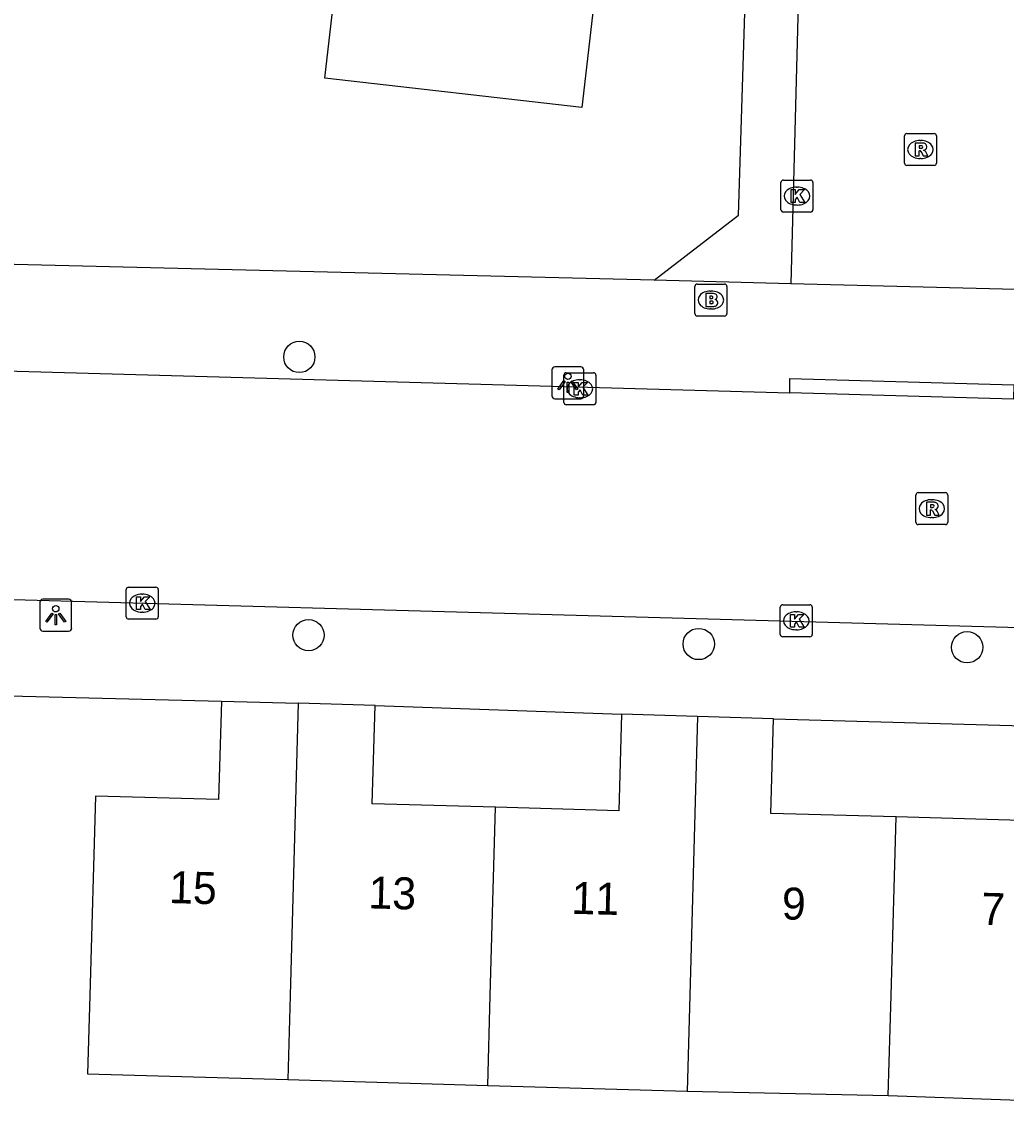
# Model space of a CAD drawing. Extents: x 162026 to 163499, y 387297 to 388169.
# Drawn here: x 162799.05 to 162829.85, y 387746.66 to 387780.44 of the extents above; entities that cross this region are included whole.
import ezdxf

# ---------------------------------------------------------------- set-up
doc = ezdxf.new("R2010")
doc.units = 0
for name, color, linetype in [('IMGEO_Boom', 7, 'Continuous'), ('IMGEO_Brandkraan', 7, 'Continuous'), ('IMGEO_Kolk', 7, 'Continuous'), ('IMGEO_Lichtpunt', 7, 'Continuous'), ('IMGEO_Pand', 7, 'Continuous'), ('IMGEO_Pand_nummerreeks', 7, 'Continuous'), ('IMGEO_Rijbaan_lokaal_open', 7, 'Continuous'), ('IMGEO_Rioolput', 7, 'Continuous'), ('IMGEO_Voetpad_open', 7, 'Continuous')]:
    doc.layers.add(name, color=color, linetype=linetype)

msp = doc.modelspace()

# ---------------------------------------------------------------- linework, layer by layer
at = {"layer": 'IMGEO_Boom'}
for centre in [(162807.741, 387769.962), (162808.03, 387761.264), (162820.232, 387760.987), (162828.625, 387760.885)]:
    msp.add_circle(centre, 0.489, dxfattribs=at)
at = {"layer": 'IMGEO_Brandkraan'}
for p, q in [((162820.111, 387771.315), (162820.111, 387772.167)), ((162820.186, 387772.241), (162821.038, 387772.241)), ((162821.112, 387772.167), (162821.112, 387771.315)), ((162820.599, 387772.021), (162820.624, 387772.021)), ((162820.622, 387771.461), (162820.597, 387771.461)), ((162821.038, 387771.241), (162820.186, 387771.241))]:
    msp.add_line(p, q, dxfattribs=at)
for points in [[(162820.111, 387771.315), (162820.111, 387772.167)], [(162820.186, 387772.241), (162821.038, 387772.241)], [(162821.112, 387772.167), (162821.112, 387771.315)], [(162820.459, 387771.941), (162820.459, 387771.541), (162820.672, 387771.541)], [(162820.69, 387771.941), (162820.459, 387771.941)], [(162820.638, 387771.86), (162820.584, 387771.86), (162820.584, 387771.784)], [(162820.584, 387771.784), (162820.637, 387771.784)], [(162820.646, 387771.708), (162820.584, 387771.708), (162820.584, 387771.627)], [(162820.584, 387771.627), (162820.646, 387771.627)], [(162821.038, 387771.241), (162820.186, 387771.241)]]:
    msp.add_lwpolyline(points, dxfattribs=at)
for centre, radius, start, end in [((162820.188, 387772.165), 0.0765, 91.552, 178.448), ((162820.188, 387772.165), 0.0765, 91.552, 178.448), ((162821.036, 387772.165), 0.0765, 1.552, 88.448), ((162821.036, 387772.165), 0.0765, 1.552, 88.448), ((162820.639, 387771.822), 0.0379, 267.8285, 90.9355), ((162820.694, 387771.796), 0.145, 59.4692, 91.5367), ((162820.719, 387771.843), 0.0922, 285.5137, 58.1501), ((162820.724, 387771.651), 0.105, 301.3115, 78.989), ((162820.647, 387771.667), 0.0404, 269.8759, 90.5077), ((162820.678, 387771.792), 0.251, 268.6676, 293.5347), ((162820.188, 387771.317), 0.0765, 181.552, 268.448), ((162820.188, 387771.317), 0.0765, 181.552, 268.448), ((162821.036, 387771.317), 0.0765, 271.552, 358.448), ((162821.036, 387771.317), 0.0765, 271.552, 358.448)]:
    msp.add_arc(centre, radius, start, end, dxfattribs=at)
for centre, major_axis, ratio, start_param, end_param in [((162820.598, 387771.741), (-0.387, 0.002), 0.722429, 4.712389, 7.853982), ((162820.623, 387771.741), (-0.39, 0.002), 0.717154, 1.570796, 4.712389)]:
    msp.add_ellipse(centre, major_axis=major_axis, ratio=ratio, start_param=start_param, end_param=end_param, dxfattribs=at)
at = {"layer": 'IMGEO_Kolk'}
for p, q in [((162822.879, 387775.491), (162823.731, 387775.491)), ((162822.804, 387774.565), (162822.804, 387775.417)), ((162823.292, 387775.271), (162823.317, 387775.271)), ((162823.805, 387775.417), (162823.805, 387774.565)), ((162823.731, 387774.491), (162822.879, 387774.491)), ((162823.315, 387774.711), (162823.29, 387774.711)), ((162816.015, 387768.541), (162816.015, 387769.393)), ((162816.09, 387769.467), (162816.942, 387769.467)), ((162817.016, 387769.393), (162817.016, 387768.541)), ((162816.503, 387769.247), (162816.528, 387769.247)), ((162816.526, 387768.687), (162816.501, 387768.687)), ((162816.942, 387768.467), (162816.09, 387768.467)), ((162802.327, 387761.838), (162802.327, 387762.69)), ((162802.402, 387762.764), (162803.254, 387762.764)), ((162803.328, 387762.69), (162803.328, 387761.838)), ((162802.815, 387762.544), (162802.84, 387762.544)), ((162802.838, 387761.984), (162802.813, 387761.984)), ((162822.783, 387761.287), (162822.783, 387762.139)), ((162822.858, 387762.213), (162823.71, 387762.213)), ((162823.271, 387761.993), (162823.296, 387761.993)), ((162823.784, 387762.139), (162823.784, 387761.287)), ((162803.254, 387761.764), (162802.402, 387761.764)), ((162823.294, 387761.433), (162823.269, 387761.433)), ((162823.71, 387761.213), (162822.858, 387761.213))]:
    msp.add_line(p, q, dxfattribs=at)
for points in [[(162822.879, 387775.491), (162823.731, 387775.491)], [(162822.804, 387774.565), (162822.804, 387775.417)], [(162823.125, 387775.191), (162823.248, 387775.191), (162823.248, 387775.04), (162823.378, 387775.191), (162823.542, 387775.191), (162823.396, 387775.04), (162823.549, 387774.791), (162823.397, 387774.791), (162823.312, 387774.955), (162823.248, 387774.888), (162823.248, 387774.791), (162823.125, 387774.791), (162823.125, 387775.191)], [(162823.805, 387775.417), (162823.805, 387774.565)], [(162823.731, 387774.491), (162822.879, 387774.491)], [(162816.015, 387768.541), (162816.015, 387769.393)], [(162816.09, 387769.467), (162816.942, 387769.467)], [(162817.016, 387769.393), (162817.016, 387768.541)], [(162816.336, 387769.167), (162816.459, 387769.167), (162816.459, 387769.016), (162816.589, 387769.167), (162816.753, 387769.167), (162816.607, 387769.016), (162816.76, 387768.767), (162816.608, 387768.767), (162816.523, 387768.931), (162816.459, 387768.864), (162816.459, 387768.767), (162816.336, 387768.767), (162816.336, 387769.167)], [(162816.942, 387768.467), (162816.09, 387768.467)], [(162802.327, 387761.838), (162802.327, 387762.69)], [(162802.402, 387762.764), (162803.254, 387762.764)], [(162803.328, 387762.69), (162803.328, 387761.838)], [(162802.648, 387762.464), (162802.771, 387762.464), (162802.771, 387762.313), (162802.901, 387762.464), (162803.065, 387762.464), (162802.919, 387762.313), (162803.072, 387762.064), (162802.92, 387762.064), (162802.835, 387762.228), (162802.771, 387762.161), (162802.771, 387762.064), (162802.648, 387762.064), (162802.648, 387762.464)], [(162822.783, 387761.287), (162822.783, 387762.139)], [(162822.858, 387762.213), (162823.71, 387762.213)], [(162823.784, 387762.139), (162823.784, 387761.287)], [(162803.254, 387761.764), (162802.402, 387761.764)], [(162823.104, 387761.913), (162823.227, 387761.913), (162823.227, 387761.762), (162823.357, 387761.913), (162823.521, 387761.913), (162823.375, 387761.762), (162823.528, 387761.513), (162823.376, 387761.513), (162823.291, 387761.677), (162823.227, 387761.61), (162823.227, 387761.513), (162823.104, 387761.513), (162823.104, 387761.913)], [(162823.71, 387761.213), (162822.858, 387761.213)]]:
    msp.add_lwpolyline(points, dxfattribs=at)
for centre, start, end in [((162822.881, 387775.415), 91.552, 178.448), ((162822.881, 387775.415), 91.552, 178.448), ((162823.729, 387775.415), 1.552, 88.448), ((162823.729, 387775.415), 1.552, 88.448), ((162822.881, 387774.567), 181.552, 268.448), ((162822.881, 387774.567), 181.552, 268.448), ((162823.729, 387774.567), 271.552, 358.448), ((162823.729, 387774.567), 271.552, 358.448), ((162816.092, 387769.391), 91.552, 178.448), ((162816.092, 387769.391), 91.552, 178.448), ((162816.94, 387769.391), 1.552, 88.448), ((162816.94, 387769.391), 1.552, 88.448), ((162816.092, 387768.543), 181.552, 268.448), ((162816.092, 387768.543), 181.552, 268.448), ((162816.94, 387768.543), 271.552, 358.448), ((162816.94, 387768.543), 271.552, 358.448), ((162802.404, 387762.688), 91.552, 178.448), ((162802.404, 387762.688), 91.552, 178.448), ((162803.252, 387762.688), 1.552, 88.448), ((162803.252, 387762.688), 1.552, 88.448), ((162822.86, 387762.137), 91.552, 178.448), ((162822.86, 387762.137), 91.552, 178.448), ((162823.708, 387762.137), 1.552, 88.448), ((162823.708, 387762.137), 1.552, 88.448), ((162802.404, 387761.84), 181.552, 268.448), ((162802.404, 387761.84), 181.552, 268.448), ((162803.252, 387761.84), 271.552, 358.448), ((162803.252, 387761.84), 271.552, 358.448), ((162822.86, 387761.289), 181.552, 268.448), ((162822.86, 387761.289), 181.552, 268.448), ((162823.708, 387761.289), 271.552, 358.448), ((162823.708, 387761.289), 271.552, 358.448)]:
    msp.add_arc(centre, 0.0765, start, end, dxfattribs=at)
for centre, major_axis, ratio, start_param, end_param in [((162823.291, 387774.991), (-0.387, 0.002), 0.722429, 4.712389, 7.853982), ((162823.316, 387774.991), (-0.39, 0.002), 0.717154, 1.570796, 4.712389), ((162816.502, 387768.967), (-0.387, 0.002), 0.722429, 4.712389, 7.853982), ((162816.527, 387768.967), (-0.39, 0.002), 0.717154, 1.570796, 4.712389), ((162802.814, 387762.264), (-0.387, 0.002), 0.722429, 4.712389, 7.853982), ((162802.839, 387762.264), (-0.39, 0.002), 0.717154, 1.570796, 4.712389), ((162823.27, 387761.713), (-0.387, 0.002), 0.722429, 4.712389, 7.853982), ((162823.295, 387761.713), (-0.39, 0.002), 0.717154, 1.570796, 4.712389)]:
    msp.add_ellipse(centre, major_axis=major_axis, ratio=ratio, start_param=start_param, end_param=end_param, dxfattribs=at)
at = {"layer": 'IMGEO_Lichtpunt'}
for p, q in [((162815.642, 387769.556), (162815.642, 387768.749)), ((162815.642, 387769.556), (162815.642, 387768.749)), ((162816.544, 387769.651), (162815.736, 387769.651)), ((162816.544, 387769.651), (162815.736, 387769.651)), ((162816.638, 387768.749), (162816.638, 387769.556)), ((162816.638, 387768.749), (162816.638, 387769.556)), ((162815.736, 387768.655), (162816.544, 387768.655)), ((162815.736, 387768.655), (162816.544, 387768.655)), ((162799.624, 387762.292), (162799.624, 387761.485)), ((162799.624, 387762.292), (162799.624, 387761.485)), ((162800.526, 387762.387), (162799.718, 387762.387)), ((162800.526, 387762.387), (162799.718, 387762.387)), ((162800.62, 387761.485), (162800.62, 387762.292)), ((162800.62, 387761.485), (162800.62, 387762.292)), ((162799.718, 387761.391), (162800.526, 387761.391)), ((162799.718, 387761.391), (162800.526, 387761.391))]:
    msp.add_line(p, q, dxfattribs=at)
for points in [[(162816.016, 387769.22), (162816.055, 387769.192), (162815.867, 387768.93), (162815.829, 387768.957), (162816.016, 387769.22)], [(162816.118, 387769.172), (162816.165, 387769.172), (162816.165, 387768.85), (162816.118, 387768.85), (162816.118, 387769.172)], [(162816.228, 387769.192), (162816.266, 387769.219), (162816.453, 387768.957), (162816.414, 387768.929), (162816.228, 387769.192)], [(162799.998, 387761.956), (162800.037, 387761.928), (162799.849, 387761.666), (162799.811, 387761.693), (162799.998, 387761.956)], [(162800.21, 387761.928), (162800.248, 387761.955), (162800.435, 387761.693), (162800.396, 387761.665), (162800.21, 387761.928)], [(162800.1, 387761.908), (162800.147, 387761.908), (162800.147, 387761.586), (162800.1, 387761.586), (162800.1, 387761.908)]]:
    msp.add_lwpolyline(points, dxfattribs=at)
for centre in [(162816.141, 387769.354), (162800.123, 387762.09)]:
    msp.add_circle(centre, 0.0994, dxfattribs=at)
for centre, start, end in [((162815.736, 387769.556), 90, 180), ((162815.736, 387769.556), 90, 180), ((162816.544, 387769.556), 0, 90), ((162816.544, 387769.556), 0, 90), ((162815.736, 387768.749), 180, 270), ((162815.736, 387768.749), 180, 270), ((162816.544, 387768.749), 270, 0), ((162816.544, 387768.749), 270, 360), ((162799.718, 387762.292), 90, 180), ((162799.718, 387762.292), 90, 180), ((162800.526, 387762.292), 0, 90), ((162800.526, 387762.292), 0, 90), ((162799.718, 387761.485), 180, 270), ((162799.718, 387761.485), 180, 270), ((162800.526, 387761.485), 270, 0), ((162800.526, 387761.485), 270, 360)]:
    msp.add_arc(centre, 0.0946, start, end, dxfattribs=at)
at = {"layer": 'IMGEO_Pand'}
for points in [[(162817.283, 387783.912), (162816.574, 387777.755), (162808.536, 387778.681), (162809.245, 387784.837)], [(162805.303, 387759.205), (162805.215, 387756.123), (162801.365, 387756.233), (162801.187, 387750), (162801.117, 387747.548), (162807.379, 387747.369)], [(162805.303, 387759.205), (162807.708, 387759.136)], [(162807.708, 387759.136), (162807.452, 387750), (162807.379, 387747.369)], [(162810.111, 387759.068), (162807.708, 387759.136)], [(162813.878, 387755.883), (162810.023, 387755.993), (162810.111, 387759.068)], [(162817.818, 387758.789), (162817.732, 387755.773), (162813.878, 387755.883)], [(162820.198, 387758.721), (162817.818, 387758.789)], [(162820.198, 387758.721), (162819.954, 387750), (162819.87, 387747.013)], [(162822.575, 387758.653), (162820.198, 387758.721)], [(162826.402, 387755.582), (162822.49, 387755.693), (162822.575, 387758.653)], [(162830.398, 387758.429), (162830.314, 387755.47), (162826.402, 387755.582)], [(162813.634, 387747.191), (162813.713, 387750), (162813.878, 387755.883)], [(162826.158, 387746.87), (162826.246, 387750), (162826.402, 387755.582)], [(162807.379, 387747.369), (162813.634, 387747.191)], [(162813.634, 387747.191), (162819.87, 387747.013)], [(162819.87, 387747.013), (162826.158, 387746.87)], [(162826.158, 387746.87), (162832.294, 387746.658)]]:
    msp.add_lwpolyline(points, dxfattribs=at)
at = {"layer": 'IMGEO_Rijbaan_lokaal_open'}
for points in [[(162824.162, 387812.394), (162823.116, 387772.248)], [(162830.333, 387779.978), (162830.153, 387772.067), (162823.116, 387772.248)], [(162789.229, 387769.787), (162823.076, 387768.835)], [(162830.073, 387768.639), (162823.076, 387768.835)], [(162789.028, 387762.651), (162849.009, 387760.983)]]:
    msp.add_lwpolyline(points, dxfattribs=at)
at = {"layer": 'IMGEO_Rioolput'}
for p, q in [((162826.666, 387776.02), (162826.666, 387776.872)), ((162826.741, 387776.946), (162827.593, 387776.946)), ((162827.667, 387776.872), (162827.667, 387776.02)), ((162827.154, 387776.726), (162827.179, 387776.726)), ((162827.177, 387776.166), (162827.152, 387776.166)), ((162827.593, 387775.946), (162826.741, 387775.946)), ((162827.096, 387765.719), (162827.948, 387765.719)), ((162827.021, 387764.793), (162827.021, 387765.645)), ((162827.509, 387765.499), (162827.534, 387765.499)), ((162828.022, 387765.645), (162828.022, 387764.793)), ((162827.948, 387764.719), (162827.096, 387764.719)), ((162827.532, 387764.939), (162827.507, 387764.939))]:
    msp.add_line(p, q, dxfattribs=at)
for points in [[(162826.666, 387776.02), (162826.666, 387776.872)], [(162826.741, 387776.946), (162827.593, 387776.946)], [(162827.667, 387776.872), (162827.667, 387776.02)], [(162827.255, 387776.644), (162827.003, 387776.646), (162827.003, 387776.246)], [(162827.181, 387776.565), (162827.127, 387776.565), (162827.127, 387776.484)], [(162827.127, 387776.484), (162827.179, 387776.484)], [(162827.003, 387776.246), (162827.127, 387776.246), (162827.127, 387776.408), (162827.138, 387776.408)], [(162827.185, 387776.379), (162827.256, 387776.246), (162827.396, 387776.246), (162827.331, 387776.372)], [(162827.593, 387775.946), (162826.741, 387775.946)], [(162827.096, 387765.719), (162827.948, 387765.719)], [(162827.021, 387764.793), (162827.021, 387765.645)], [(162827.61, 387765.417), (162827.358, 387765.419), (162827.358, 387765.019)], [(162827.536, 387765.338), (162827.482, 387765.338), (162827.482, 387765.257)], [(162828.022, 387765.645), (162828.022, 387764.793)], [(162827.358, 387765.019), (162827.482, 387765.019), (162827.482, 387765.181), (162827.493, 387765.181)], [(162827.482, 387765.257), (162827.534, 387765.257)], [(162827.54, 387765.152), (162827.611, 387765.019), (162827.751, 387765.019), (162827.686, 387765.145)], [(162827.948, 387764.719), (162827.096, 387764.719)]]:
    msp.add_lwpolyline(points, dxfattribs=at)
for centre, radius, start, end in [((162826.743, 387776.87), 0.0765, 91.552, 178.448), ((162826.743, 387776.87), 0.0765, 91.552, 178.448), ((162827.591, 387776.87), 0.0765, 1.552, 88.448), ((162827.591, 387776.87), 0.0765, 1.552, 88.448), ((162827.163, 387776.673), 0.19, 274.7715, 282.9687), ((162827.187, 387776.469), 0.0964, 77.0061, 93.1865), ((162827.201, 387776.526), 0.0378, 276.6634, 79.6772), ((162827.254, 387776.534), 0.109, 350.3612, 89.416), ((162827.252, 387776.534), 0.112, 277.5842, 350.9817), ((162827.137, 387776.355), 0.0533, 26.0293, 88.6989), ((162827.236, 387776.319), 0.108, 29.5134, 73.7905), ((162826.743, 387776.022), 0.0765, 181.552, 268.448), ((162826.743, 387776.022), 0.0765, 181.552, 268.448), ((162827.591, 387776.022), 0.0765, 271.552, 358.448), ((162827.591, 387776.022), 0.0765, 271.552, 358.448), ((162827.098, 387765.643), 0.0765, 91.552, 178.448), ((162827.098, 387765.643), 0.0765, 91.552, 178.448), ((162827.946, 387765.643), 0.0765, 1.552, 88.448), ((162827.946, 387765.643), 0.0765, 1.552, 88.448), ((162827.542, 387765.242), 0.0964, 77.0061, 93.1865), ((162827.556, 387765.299), 0.0378, 276.6634, 79.6772), ((162827.609, 387765.307), 0.109, 350.3612, 89.416), ((162827.492, 387765.128), 0.0533, 26.0293, 88.6989), ((162827.518, 387765.446), 0.19, 274.7715, 282.9687), ((162827.607, 387765.307), 0.112, 277.5842, 350.9817), ((162827.591, 387765.092), 0.108, 29.5134, 73.7905), ((162827.098, 387764.795), 0.0765, 181.552, 268.448), ((162827.098, 387764.795), 0.0765, 181.552, 268.448), ((162827.946, 387764.795), 0.0765, 271.552, 358.448), ((162827.946, 387764.795), 0.0765, 271.552, 358.448)]:
    msp.add_arc(centre, radius, start, end, dxfattribs=at)
for centre, major_axis, ratio, start_param, end_param in [((162827.153, 387776.446), (-0.387, 0.002), 0.722429, 4.712389, 7.853982), ((162827.178, 387776.446), (-0.39, 0.002), 0.717154, 1.570796, 4.712389), ((162827.508, 387765.219), (-0.387, 0.002), 0.722429, 4.712389, 7.853982), ((162827.533, 387765.219), (-0.39, 0.002), 0.717154, 1.570796, 4.712389)]:
    msp.add_ellipse(centre, major_axis=major_axis, ratio=ratio, start_param=start_param, end_param=end_param, dxfattribs=at)
at = {"layer": 'IMGEO_Voetpad_open'}
for points in [[(162818.84, 387772.366), (162821.479, 387774.395), (162822.73, 387814.363), (162820.121, 387816.973), (162802.674, 387818.909)], [(162818.84, 387772.366), (162797.544, 387772.887)], [(162823.116, 387772.248), (162818.84, 387772.366)], [(162823.076, 387768.835), (162823.085, 387769.283), (162830.082, 387769.089), (162830.073, 387768.639)], [(162794.514, 387759.472), (162805.303, 387759.205)], [(162810.111, 387759.068), (162817.818, 387758.789)], [(162822.575, 387758.653), (162830.398, 387758.429)]]:
    msp.add_lwpolyline(points, dxfattribs=at)

# ---------------------------------------------------------------- texts
at = {"layer": 'IMGEO_Pand_nummerreeks'}
for s, p in [('15', (162803.659, 387752.89)), ('13', (162809.893, 387752.724)), ('11', (162816.242, 387752.555)), ('9', (162822.822, 387752.381)), ('7', (162829.056, 387752.214))]:
    msp.add_text(s, height=1, rotation=358.4736, dxfattribs=at).set_placement(p)

doc.saveas('drawing.dxf')
